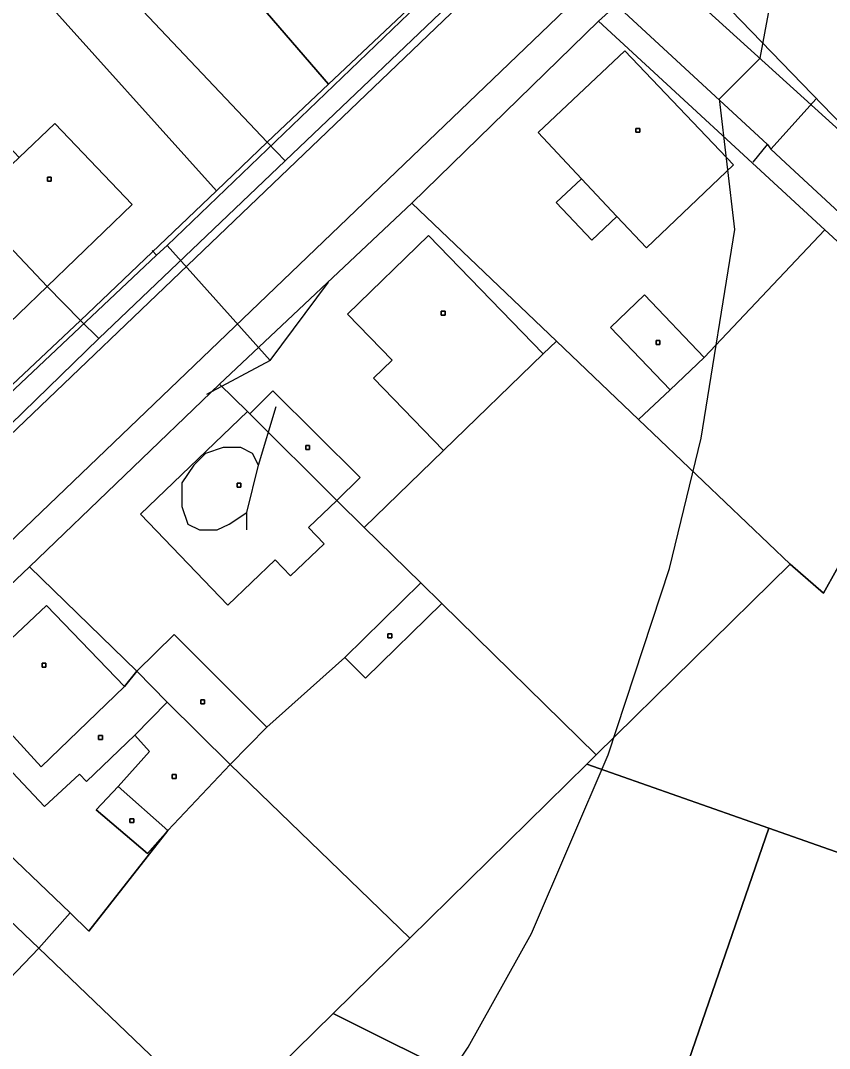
# Model space of a CAD drawing. Extents: x -645676 to -642474, y -1077513 to -1072613.
# Drawn here: x -644516.5 to -644454.7, y -1074867.3 to -1074788.7 of the extents above; entities that cross this region are included whole.
import ezdxf

# ---------------------------------------------------------------- set-up
doc = ezdxf.new("R2010")
doc.units = 0
for name, color, linetype in [('KN', 7, 'Continuous'), ('KULTURY_STAV', 7, 'Continuous'), ('KULTURY_ZNACKY', 7, 'Continuous'), ('PLYNOVOD', 7, 'Continuous'), ('VRSTEVNICE', 7, 'Continuous')]:
    doc.layers.add(name, color=color, linetype=linetype)

# ---------------------------------------------------------------- blocks, each defined once
blk = doc.blocks.new('$431')
blk.add_line((0.63, 0.99), (0.9, 1.89))
blk.add_lwpolyline([(0.45, 0), (0.45, 0.27), (0.63, 0.99), (0.54, 1.17), (0.36, 1.26), (0.09, 1.26), (-0.18, 1.17), (-0.36, 0.99), (-0.54, 0.72), (-0.54, 0.36), (-0.45, 0.09), (-0.27, 0), (0, 0), (0.18, 0.09), (0.45, 0.27)])

msp = doc.modelspace()

# ---------------------------------------------------------------- linework, layer by layer
at = {"layer": 'KN'}
for points in [[(-644412.38, -1074556.59), (-644428.5, -1074688.37), (-644433, -1074725.11), (-644433.95, -1074730.84), (-644433.69, -1074732.68), (-644432.73, -1074733.73), (-644431.54, -1074734.17), (-644432.55, -1074738.68), (-644433.63, -1074738.57), (-644434.86, -1074738.91), (-644435.68, -1074739.78), (-644438.05, -1074746.46), (-644439.81, -1074750.88), (-644441.71, -1074754.38), (-644444.7, -1074758.37), (-644451.49, -1074765.78), (-644474.85, -1074787.88), (-644529.16, -1074839.93), (-644541.59, -1074852.38), (-644550.51, -1074863.28), (-644550.45, -1074864.73), (-644550.31, -1074865.43), (-644549.87, -1074866.01), (-644552.8, -1074870.9)], [(-644563.05, -1074871.86), (-644559.79, -1074863.86), (-644556.46, -1074857.72), (-644551.14, -1074852.54), (-644540.89, -1074842.57), (-644525.03, -1074827.15), (-644510.54, -1074813.05), (-644496.3, -1074799.47), (-644481.75, -1074785.58), (-644460.06, -1074764.88), (-644448.94, -1074751.32), (-644443.34, -1074740.97), (-644441.73, -1074730.94), (-644439.93, -1074717.28), (-644436.95, -1074687.49), (-644428.3, -1074610.89)], [(-644562.5, -1074871.98), (-644560.38, -1074866.24), (-644557.05, -1074860.04), (-644554.53, -1074857.01), (-644536.36, -1074838.63), (-644483.6, -1074788.17), (-644456.45, -1074761.98), (-644446.23, -1074748.56), (-644444.47, -1074744.8), (-644443.15, -1074741.29), (-644441.35, -1074735.63), (-644439.94, -1074728.46), (-644434.59, -1074687.61), (-644428.45, -1074637.19)], [(-644428.45, -1074637.19), (-644434.59, -1074687.61), (-644439.94, -1074728.46), (-644441.35, -1074735.63), (-644443.15, -1074741.29), (-644444.47, -1074744.8), (-644446.23, -1074748.56), (-644456.45, -1074761.98), (-644483.6, -1074788.17), (-644536.36, -1074838.63), (-644554.53, -1074857.01), (-644557.05, -1074860.04), (-644560.38, -1074866.24), (-644562.5, -1074871.98)], [(-644452.07, -1074769.69), (-644467.73, -1074784.59), (-644472.35, -1074788.79), (-644486.6, -1074802.71), (-644501.3, -1074816.54), (-644515.84, -1074830.51), (-644530.7, -1074844.61), (-644539.77, -1074853.4), (-644548.83, -1074864.26), (-644549.87, -1074866.01), (-644550.31, -1074865.43), (-644550.45, -1074864.73), (-644550.51, -1074863.28), (-644541.59, -1074852.38), (-644529.16, -1074839.93), (-644474.85, -1074787.88), (-644451.49, -1074765.78)], [(-644447.54, -1074811.62), (-644455.03, -1074804.73), (-644472.35, -1074788.79), (-644467.73, -1074784.59), (-644450.65, -1074800.09)]]:
    msp.add_lwpolyline(points, dxfattribs=at)
for points in [[(-644516.41, -1074778.19), (-644512.6, -1074782.23), (-644497.66, -1074798.03), (-644501.55, -1074801.75), (-644515.38, -1074786.34), (-644516.75, -1074787.65), (-644520.34, -1074783.88), (-644522.66, -1074786.09), (-644524.79, -1074783.84), (-644531.97, -1074790.67), (-644556.49, -1074764.86), (-644541.92, -1074751.19)], [(-644497.81, -1074768.68), (-644499.42, -1074770.21), (-644495.19, -1074774.67), (-644496.82, -1074776.22), (-644495.86, -1074777.23), (-644497.1, -1074778.4), (-644495.99, -1074779.56), (-644498.03, -1074781.49), (-644492.18, -1074787.66), (-644485.67, -1074781.49), (-644483.05, -1074784.22), (-644492.98, -1074793.61), (-644507.21, -1074777.11), (-644512.6, -1074782.23), (-644516.41, -1074778.19), (-644501.62, -1074767.89), (-644500.01, -1074766.36)], [(-644445.51, -1074776.21), (-644447.13, -1074777.84), (-644443.66, -1074781.29), (-644442.04, -1074779.67), (-644438.14, -1074783.54), (-644436.01, -1074785.66), (-644444.06, -1074793.71), (-644457.96, -1074779.21), (-644464.54, -1074785.53), (-644450.56, -1074799.99), (-644450.65, -1074800.09), (-644467.73, -1074784.59), (-644452.07, -1074769.69)], [(-644492.98, -1074793.61), (-644497.66, -1074798.03), (-644512.6, -1074782.23), (-644507.21, -1074777.11)], [(-644444.06, -1074793.71), (-644450.56, -1074799.99), (-644464.54, -1074785.53), (-644457.96, -1074779.21)], [(-644522.66, -1074786.09), (-644519.07, -1074789.86), (-644516.75, -1074787.65), (-644515.38, -1074786.34), (-644501.55, -1074801.75), (-644511.94, -1074811.67), (-644514.48, -1074809.08), (-644507.99, -1074802.81), (-644513.9, -1074796.6), (-644516.63, -1074799.2), (-644519.72, -1074795.95), (-644521.49, -1074797.64), (-644523.48, -1074795.56), (-644521.64, -1074793.81), (-644527.31, -1074787.84), (-644531.17, -1074791.51), (-644531.97, -1074790.67), (-644524.79, -1074783.84)], [(-644481.75, -1074785.58), (-644496.3, -1074799.47), (-644497.66, -1074798.03), (-644492.98, -1074793.61), (-644483.05, -1074784.22)], [(-644455.03, -1074804.73), (-644464.26, -1074814.49), (-644468.82, -1074809.71), (-644471.42, -1074812.2), (-644466.87, -1074816.97), (-644469.27, -1074819.25), (-644475.55, -1074813.25), (-644486.6, -1074802.71), (-644472.35, -1074788.79)], [(-644528.36, -1074794.47), (-644531.91, -1074797.88), (-644533.29, -1074796.43), (-644535.6, -1074798.65), (-644534.22, -1074800.09), (-644532.01, -1074802.4), (-644528.29, -1074798.84), (-644524.52, -1074802.77), (-644527.51, -1074805.64), (-644525.44, -1074807.81), (-644526.88, -1074809.19), (-644521, -1074815.33), (-644514.48, -1074809.08), (-644511.94, -1074811.67), (-644522.42, -1074821.51), (-644541.54, -1074801.56), (-644531.17, -1074791.51)], [(-644470.93, -1074803.71), (-644473.64, -1074800.83), (-644476.96, -1074797.3), (-644470.33, -1074791.05), (-644462.01, -1074799.77), (-644468.66, -1074806.11)], [(-644473.64, -1074800.83), (-644475.57, -1074802.66), (-644472.85, -1074805.53), (-644470.93, -1074803.71), (-644468.66, -1074806.11), (-644462.01, -1074799.77), (-644470.33, -1074791.05), (-644476.96, -1074797.3)], [(-644514.48, -1074809.08), (-644520.43, -1074802.81), (-644516.63, -1074799.2), (-644513.9, -1074796.6), (-644507.99, -1074802.81)], [(-644469.18, -1074797.28), (-644469.48, -1074797.28), (-644469.48, -1074796.98), (-644469.18, -1074796.98)], [(-644469.18, -1074797.28), (-644469.18, -1074796.98), (-644469.48, -1074796.98), (-644469.48, -1074797.28)], [(-644496.3, -1074799.47), (-644510.54, -1074813.05), (-644511.94, -1074811.67), (-644501.55, -1074801.75), (-644497.66, -1074798.03)], [(-644520.43, -1074802.81), (-644514.48, -1074809.08), (-644521, -1074815.33), (-644526.88, -1074809.19), (-644525.44, -1074807.81), (-644527.51, -1074805.64), (-644524.52, -1074802.77), (-644522.4, -1074800.74)], [(-644514.17, -1074801.01), (-644514.47, -1074801.01), (-644514.47, -1074800.71), (-644514.17, -1074800.71)], [(-644514.17, -1074801.01), (-644514.17, -1074800.71), (-644514.47, -1074800.71), (-644514.47, -1074801.01)], [(-644470.93, -1074803.71), (-644472.85, -1074805.53), (-644475.57, -1074802.66), (-644473.64, -1074800.83)], [(-644475.55, -1074813.25), (-644476.56, -1074814.23), (-644485.33, -1074805.18), (-644491.52, -1074811.18), (-644488.11, -1074814.7), (-644489.55, -1074816.09), (-644484.19, -1074821.62), (-644490.25, -1074827.49), (-644492.33, -1074825.44), (-644490.57, -1074823.67), (-644497.23, -1074817.04), (-644499, -1074818.81), (-644499.17, -1074818.64), (-644501.3, -1074816.54), (-644486.6, -1074802.71)], [(-644444.29, -1074813.04), (-644453.14, -1074828.94), (-644455.14, -1074832.53), (-644457.68, -1074830.3), (-644469.27, -1074819.25), (-644466.87, -1074816.97), (-644464.26, -1074814.49), (-644455.03, -1074804.73), (-644447.54, -1074811.62)], [(-644476.56, -1074814.23), (-644484.19, -1074821.62), (-644489.55, -1074816.09), (-644488.11, -1074814.7), (-644491.52, -1074811.18), (-644485.33, -1074805.18)], [(-644464.26, -1074814.49), (-644466.87, -1074816.97), (-644471.42, -1074812.2), (-644468.82, -1074809.71)], [(-644484.06, -1074811.26), (-644484.36, -1074811.26), (-644484.36, -1074810.96), (-644484.06, -1074810.96)], [(-644484.06, -1074811.26), (-644484.06, -1074810.96), (-644484.36, -1074810.96), (-644484.36, -1074811.26)], [(-644510.54, -1074813.05), (-644525.03, -1074827.15), (-644526.62, -1074825.45), (-644522.42, -1074821.51), (-644511.94, -1074811.67)], [(-644469.27, -1074819.25), (-644457.68, -1074830.3), (-644472.52, -1074844.89), (-644484.32, -1074833.31), (-644485.92, -1074831.74), (-644490.25, -1074827.49), (-644484.19, -1074821.62), (-644476.56, -1074814.23), (-644475.55, -1074813.25)], [(-644467.64, -1074813.51), (-644467.94, -1074813.51), (-644467.94, -1074813.21), (-644467.64, -1074813.21)], [(-644467.64, -1074813.51), (-644467.64, -1074813.21), (-644467.94, -1074813.21), (-644467.94, -1074813.51)], [(-644499.17, -1074818.64), (-644507.34, -1074826.47), (-644500.67, -1074833.43), (-644497.06, -1074829.97), (-644495.88, -1074831.2), (-644493.32, -1074828.74), (-644494.5, -1074827.51), (-644492.33, -1074825.44), (-644490.25, -1074827.49), (-644485.92, -1074831.74), (-644491.74, -1074837.43), (-644497.69, -1074842.77), (-644504.78, -1074835.69), (-644507.64, -1074838.49), (-644515.84, -1074830.51), (-644501.3, -1074816.54)], [(-644492.33, -1074825.44), (-644499, -1074818.81), (-644497.23, -1074817.04), (-644490.57, -1074823.67)], [(-644499, -1074818.81), (-644492.33, -1074825.44), (-644494.5, -1074827.51), (-644493.32, -1074828.74), (-644495.88, -1074831.2), (-644497.06, -1074829.97), (-644500.67, -1074833.43), (-644507.34, -1074826.47), (-644499.17, -1074818.64)], [(-644494.42, -1074821.54), (-644494.72, -1074821.54), (-644494.72, -1074821.24), (-644494.42, -1074821.24)], [(-644494.42, -1074821.54), (-644494.42, -1074821.24), (-644494.72, -1074821.24), (-644494.72, -1074821.54)], [(-644499.67, -1074824.42), (-644499.97, -1074824.42), (-644499.97, -1074824.12), (-644499.67, -1074824.12)], [(-644499.67, -1074824.42), (-644499.67, -1074824.12), (-644499.97, -1074824.12), (-644499.97, -1074824.42)], [(-644451.86, -1074829.48), (-644453.52, -1074833.78), (-644451.38, -1074834.49), (-644451.75, -1074835.53), (-644450.53, -1074835.97), (-644448.68, -1074830.83), (-644439.27, -1074834.83), (-644438.23, -1074832.37), (-644434.82, -1074833.67), (-644435.09, -1074834.35), (-644436.35, -1074837.51), (-644436.74, -1074838.62), (-644443.59, -1074856.03), (-644459.33, -1074850.49), (-644473.23, -1074845.59), (-644472.52, -1074844.89), (-644457.68, -1074830.3), (-644455.14, -1074832.53), (-644453.14, -1074828.94)], [(-644507.64, -1074838.49), (-644508.57, -1074839.67), (-644514.53, -1074833.46), (-644520.86, -1074839.4), (-644517.35, -1074843.18), (-644518.8, -1074844.51), (-644514.7, -1074848.84), (-644512.02, -1074846.37), (-644511.47, -1074846.92), (-644507.79, -1074843.37), (-644506.66, -1074844.62), (-644509.07, -1074847.31), (-644510.75, -1074849.08), (-644506.81, -1074852.43), (-644505.25, -1074850.68), (-644511.3, -1074858.37), (-644512.73, -1074856.96), (-644519.25, -1074850.74), (-644521.77, -1074853.33), (-644528.74, -1074846.65), (-644530.7, -1074844.61), (-644515.84, -1074830.51)], [(-644484.32, -1074833.31), (-644490.15, -1074839.01), (-644491.74, -1074837.43), (-644485.92, -1074831.74)], [(-644472.52, -1074844.89), (-644473.23, -1074845.59), (-644486.75, -1074858.89), (-644500.5, -1074845.62), (-644497.69, -1074842.77), (-644491.74, -1074837.43), (-644490.15, -1074839.01), (-644484.32, -1074833.31)], [(-644508.57, -1074839.67), (-644514.95, -1074845.79), (-644517.35, -1074843.18), (-644520.86, -1074839.4), (-644514.53, -1074833.46)], [(-644497.69, -1074842.77), (-644500.5, -1074845.62), (-644505.32, -1074840.86), (-644507.64, -1074838.49), (-644504.78, -1074835.69)], [(-644488.15, -1074835.94), (-644488.45, -1074835.94), (-644488.45, -1074835.64), (-644488.15, -1074835.64)], [(-644488.15, -1074835.94), (-644488.15, -1074835.64), (-644488.45, -1074835.64), (-644488.45, -1074835.94)], [(-644514.58, -1074838.18), (-644514.88, -1074838.18), (-644514.88, -1074837.88), (-644514.58, -1074837.88)], [(-644514.58, -1074838.18), (-644514.58, -1074837.88), (-644514.88, -1074837.88), (-644514.88, -1074838.18)], [(-644505.32, -1074840.86), (-644507.79, -1074843.37), (-644511.47, -1074846.92), (-644512.02, -1074846.37), (-644514.7, -1074848.84), (-644518.8, -1074844.51), (-644517.35, -1074843.18), (-644514.95, -1074845.79), (-644508.57, -1074839.67), (-644507.64, -1074838.49)], [(-644500.5, -1074845.62), (-644505.25, -1074850.68), (-644509.07, -1074847.31), (-644506.66, -1074844.62), (-644507.79, -1074843.37), (-644505.32, -1074840.86)], [(-644502.45, -1074840.98), (-644502.75, -1074840.98), (-644502.75, -1074840.68), (-644502.45, -1074840.68)], [(-644502.45, -1074840.98), (-644502.45, -1074840.68), (-644502.75, -1074840.68), (-644502.75, -1074840.98)], [(-644510.25, -1074843.7), (-644510.55, -1074843.7), (-644510.55, -1074843.4), (-644510.25, -1074843.4)], [(-644510.25, -1074843.7), (-644510.25, -1074843.4), (-644510.55, -1074843.4), (-644510.55, -1074843.7)], [(-644486.75, -1074858.89), (-644492.62, -1074864.66), (-644501.16, -1074873.05), (-644515.13, -1074859.66), (-644512.73, -1074856.96), (-644511.3, -1074858.37), (-644505.25, -1074850.68), (-644500.5, -1074845.62)], [(-644459.33, -1074850.49), (-644466.19, -1074870.46), (-644467.57, -1074874.46), (-644470.19, -1074881.81), (-644475.06, -1074895.14), (-644486.62, -1074890.85), (-644485.07, -1074886.79), (-644481.75, -1074878.32), (-644485.4, -1074876.89), (-644484.82, -1074875.25), (-644483.57, -1074872.74), (-644482.14, -1074869.88), (-644492.62, -1074864.66), (-644486.75, -1074858.89), (-644473.23, -1074845.59)], [(-644504.63, -1074846.69), (-644504.93, -1074846.69), (-644504.93, -1074846.39), (-644504.63, -1074846.39)], [(-644504.63, -1074846.69), (-644504.63, -1074846.39), (-644504.93, -1074846.39), (-644504.93, -1074846.69)], [(-644505.25, -1074850.68), (-644506.81, -1074852.43), (-644510.75, -1074849.08), (-644509.07, -1074847.31)], [(-644507.86, -1074850.07), (-644508.16, -1074850.07), (-644508.16, -1074849.77), (-644507.86, -1074849.77)], [(-644507.86, -1074850.07), (-644507.86, -1074849.77), (-644508.16, -1074849.77), (-644508.16, -1074850.07)], [(-644443.59, -1074856.03), (-644435.33, -1074858.94), (-644443.6, -1074883.01), (-644466.19, -1074870.46), (-644459.33, -1074850.49)], [(-644512.73, -1074856.96), (-644515.13, -1074859.66), (-644517.39, -1074857.51), (-644520.97, -1074854.1), (-644521.77, -1074853.33), (-644519.25, -1074850.74)], [(-644520.18, -1074860.44), (-644517.92, -1074862.59), (-644515.13, -1074859.66), (-644501.16, -1074873.05), (-644510.39, -1074882.04), (-644545.57, -1074868.92), (-644548.83, -1074864.26), (-644539.77, -1074853.4), (-644526.68, -1074866.18)], [(-644515.13, -1074859.66), (-644517.92, -1074862.59), (-644520.18, -1074860.44), (-644517.39, -1074857.51)], [(-644483.57, -1074872.74), (-644491.27, -1074868.9), (-644492.52, -1074871.41), (-644484.82, -1074875.25), (-644485.4, -1074876.89), (-644488.72, -1074885.36), (-644485.07, -1074886.79), (-644486.62, -1074890.85), (-644510.39, -1074882.04), (-644501.16, -1074873.05), (-644492.62, -1074864.66), (-644482.14, -1074869.88)]]:
    msp.add_lwpolyline(points, close=True, dxfattribs=at)
at = {"layer": 'KULTURY_STAV'}
for points in [[(-644437.31, -1074751.7), (-644422.14, -1074766.17), (-644438.14, -1074783.54), (-644436.01, -1074785.66), (-644444.06, -1074793.71), (-644450.56, -1074799.99), (-644450.65, -1074800.09), (-644467.73, -1074784.59), (-644452.07, -1074769.69), (-644448.45, -1074766.33), (-644445.66, -1074763.34), (-644440.56, -1074757.06), (-644437.31, -1074751.7)], [(-644497.13, -1074757.4), (-644490.48, -1074758.65), (-644487.02, -1074762.27), (-644487.2, -1074762.44), (-644474.61, -1074776.17), (-644483.05, -1074784.22), (-644492.98, -1074793.61), (-644507.21, -1074777.11), (-644512.6, -1074782.23), (-644516.41, -1074778.19), (-644501.62, -1074767.89), (-644504.1, -1074765.28), (-644502.49, -1074763.74), (-644503.09, -1074763.1), (-644497.13, -1074757.4)], [(-644507.21, -1074777.11), (-644492.98, -1074793.61), (-644497.66, -1074798.03), (-644501.55, -1074801.75), (-644515.38, -1074786.34)], [(-644524.79, -1074783.84), (-644522.66, -1074786.09), (-644520.34, -1074783.88), (-644516.75, -1074787.65), (-644515.38, -1074786.34), (-644501.55, -1074801.75), (-644511.94, -1074811.67), (-644522.42, -1074821.51), (-644541.54, -1074801.56), (-644531.17, -1074791.51), (-644531.97, -1074790.67), (-644524.79, -1074783.84)], [(-644563.05, -1074871.86), (-644559.95, -1074864.26), (-644559.79, -1074863.86), (-644558.08, -1074860.71), (-644556.46, -1074857.72), (-644551.14, -1074852.54), (-644543.23, -1074844.84), (-644540.89, -1074842.57), (-644541.94, -1074841.46), (-644542.56, -1074840.81), (-644541.19, -1074839.49), (-644526.62, -1074825.45), (-644522.42, -1074821.51), (-644511.94, -1074811.67), (-644501.55, -1074801.75), (-644497.66, -1074798.03), (-644492.98, -1074793.61), (-644483.44, -1074784.59)], [(-644467.73, -1074784.59), (-644450.65, -1074800.09), (-644443.3, -1074806.76), (-644434.32, -1074810.19), (-644423.61, -1074814.02), (-644410.84, -1074818.54), (-644390.27, -1074825.96), (-644374.16, -1074831.59), (-644370.57, -1074832.84), (-644351.82, -1074839.48), (-644333.94, -1074846.02), (-644316.26, -1074852.23), (-644296.54, -1074859.32)], [(-644298.01, -1074865.18), (-644314.77, -1074859.25), (-644333.8, -1074852.35), (-644352.7, -1074845.54), (-644371.62, -1074838.64), (-644390.79, -1074831.94), (-644409.76, -1074825.03), (-644410.13, -1074824.9), (-644428.76, -1074818.42), (-644444.29, -1074813.04), (-644447.54, -1074811.62), (-644455.03, -1074804.73), (-644472.35, -1074788.79), (-644486.6, -1074802.71), (-644501.3, -1074816.54), (-644515.84, -1074830.51), (-644530.7, -1074844.61), (-644539.77, -1074853.4), (-644548.83, -1074864.26)], [(-644530.7, -1074844.61), (-644515.84, -1074830.51), (-644501.3, -1074816.54), (-644486.6, -1074802.71), (-644472.35, -1074788.79)], [(-644472.35, -1074788.79), (-644455.03, -1074804.73), (-644464.26, -1074814.49), (-644466.87, -1074816.97), (-644469.27, -1074819.25), (-644475.55, -1074813.25), (-644476.56, -1074814.23), (-644484.19, -1074821.62), (-644490.25, -1074827.49), (-644485.92, -1074831.74), (-644484.32, -1074833.31), (-644490.15, -1074839.01), (-644491.74, -1074837.43), (-644497.69, -1074842.77), (-644500.5, -1074845.62), (-644505.25, -1074850.68), (-644511.3, -1074858.37), (-644512.73, -1074856.96), (-644515.13, -1074859.66), (-644517.92, -1074862.59)], [(-644545.57, -1074868.92), (-644548.83, -1074864.26), (-644539.77, -1074853.4), (-644526.68, -1074866.18), (-644520.18, -1074860.44), (-644517.92, -1074862.59), (-644515.13, -1074859.66), (-644512.73, -1074856.96), (-644511.3, -1074858.37), (-644505.25, -1074850.68), (-644500.5, -1074845.62), (-644497.69, -1074842.77), (-644491.74, -1074837.43), (-644490.15, -1074839.01), (-644484.32, -1074833.31), (-644485.92, -1074831.74), (-644490.25, -1074827.49), (-644484.19, -1074821.62), (-644476.56, -1074814.23), (-644475.55, -1074813.25), (-644469.27, -1074819.25), (-644466.87, -1074816.97), (-644464.26, -1074814.49), (-644455.03, -1074804.73)], [(-644455.03, -1074804.73), (-644447.54, -1074811.62)], [(-644492.62, -1074864.66), (-644482.14, -1074869.88), (-644483.57, -1074872.74), (-644484.82, -1074875.25), (-644485.4, -1074876.89), (-644481.75, -1074878.32), (-644485.07, -1074886.79), (-644486.62, -1074890.85), (-644510.39, -1074882.04), (-644501.16, -1074873.05), (-644492.62, -1074864.66)], [(-644482.14, -1074869.88), (-644492.62, -1074864.66), (-644501.16, -1074873.05)]]:
    msp.add_lwpolyline(points, dxfattribs=at)
at = {"layer": 'PLYNOVOD'}
for p, q in [((-644505.31, -1074805.94), (-644483.69, -1074785.16)), ((-644471.36, -1074787.17), (-644459.42, -1074798.21)), ((-644459.16, -1074798.57), (-644455.71, -1074794.71)), ((-644460.52, -1074799.56), (-644459.42, -1074798.21)), ((-644459.42, -1074798.21), (-644459.16, -1074798.57)), ((-644459.16, -1074798.57), (-644458.04, -1074799.61)), ((-644458.04, -1074799.61), (-644451.35, -1074805.84)), ((-644517.85, -1074817.73), (-644506.13, -1074806.68)), ((-644506.45, -1074806.33), (-644506.13, -1074806.68)), ((-644506.13, -1074806.68), (-644505.31, -1074805.94)), ((-644505.31, -1074805.94), (-644497.45, -1074814.73)), ((-644497.45, -1074814.73), (-644492.98, -1074808.73)), ((-644497.45, -1074814.73), (-644502.3, -1074817.32))]:
    msp.add_line(p, q, dxfattribs=at)
at = {"layer": 'VRSTEVNICE'}
msp.add_lwpolyline([(-644496.96, -1074889.31), (-644482.29, -1074867.24), (-644477.45, -1074858.55), (-644471.61, -1074844.88), (-644466.91, -1074830.64), (-644464.49, -1074820.67), (-644461.92, -1074804.72), (-644463.08, -1074794.72), (-644459.98, -1074791.61), (-644456.36, -1074772.19), (-644462.82, -1074765.98), (-644465.48, -1074734.36), (-644465.63, -1074718.69), (-644464.2, -1074704.45), (-644462.21, -1074698.47), (-644457.65, -1074690.49), (-644439.42, -1074668.56)], dxfattribs=at)

# ---------------------------------------------------------------- block references
at = {"layer": 'KULTURY_ZNACKY', "xscale": 5, "yscale": 5}
msp.add_blockref('$431', (-644501.48, -1074827.69), dxfattribs=at)

doc.saveas('drawing.dxf')
